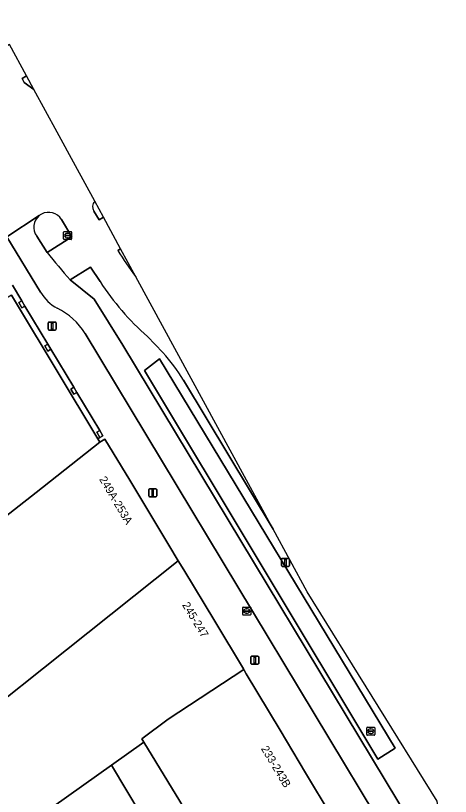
# Model space of a CAD drawing. Extents: x 159888 to 160761, y 384031 to 384750.
# Drawn here: x 160468.7 to 160522.9, y 384505.5 to 384603 of the extents above; entities that cross this region are included whole.
import ezdxf

# ---------------------------------------------------------------- set-up
doc = ezdxf.new("R2010")
doc.units = 0
for name, color, linetype in [('IMGEO_Erf', 7, 'Continuous'), ('IMGEO_Fietspad_gesloten', 7, 'Continuous'), ('IMGEO_Kolk', 7, 'Continuous'), ('IMGEO_Lichtmast', 7, 'Continuous'), ('IMGEO_Oever', 7, 'Continuous'), ('IMGEO_Pand', 7, 'Continuous'), ('IMGEO_Pand_nummerreeks', 7, 'Continuous'), ('IMGEO_Pand_overbouw', 7, 'Continuous'), ('IMGEO_Parkeervlak_open', 7, 'Continuous'), ('IMGEO_Rijbaan_lokaal_gesloten', 7, 'Continuous'), ('IMGEO_Rijbaan_lokaal_open', 7, 'Continuous'), ('IMGEO_Rioolput', 7, 'Continuous'), ('IMGEO_Verkeerseiland_gesloten', 7, 'Continuous'), ('IMGEO_Verkeerseiland_groen', 7, 'Continuous'), ('IMGEO_Voetpad_open', 7, 'Continuous'), ('IMGEO_Waterloop', 7, 'Continuous')]:
    doc.layers.add(name, color=color, linetype=linetype)

msp = doc.modelspace()

# ---------------------------------------------------------------- linework, layer by layer
at = {"layer": 'IMGEO_Erf'}
msp.add_lwpolyline([(160468.137, 384568.133), (160468.762, 384567.092), (160478.909, 384550.185), (160479.159, 384550.335), (160478.772, 384550.986), (160479.15, 384551.211), (160476.288, 384555.965), (160475.91, 384555.74), (160475.524, 384556.387), (160475.902, 384556.612), (160473.05, 384561.363), (160472.673, 384561.136), (160472.285, 384561.783), (160472.662, 384562.009), (160469.813, 384566.761), (160469.436, 384566.533), (160469.045, 384567.18), (160469.422, 384567.408), (160468.257, 384569.373)], dxfattribs=at)
at = {"layer": 'IMGEO_Fietspad_gesloten'}
for points in [[(160471.585, 384578.052), (160467.569, 384575.383), (160471.755, 384568.499)], [(160472.587, 384573.451), (160471.276, 384575.479)], [(160477.316, 384563.328), (160515.425, 384500.053), (160519.088, 384493.971), (160519.494, 384493.976), (160521.397, 384493.999), (160522.875, 384494.017), (160482.029, 384561.886), (160478.437, 384567.605), (160475.465, 384570.046)]]:
    msp.add_lwpolyline(points, dxfattribs=at)
for centre, radius, start, end in [((160472.757, 384576.606), 1.861, 129.02146, 217.28246), ((160513.618, 384605.213), 51.888, 217.74314, 222.6677), ((160476.331, 384571.154), 5.291, 210.11714, 242.05416), ((160469.987, 384558.753), 8.639, 31.97284, 63.42711)]:
    msp.add_arc(centre, radius, start, end, dxfattribs=at)
at = {"layer": 'IMGEO_Kolk'}
for p, q in [((160474.638, 384575.134), (160474.638, 384575.986)), ((160474.713, 384576.06), (160475.565, 384576.06)), ((160475.639, 384575.986), (160475.639, 384575.134)), ((160475.565, 384575.06), (160474.713, 384575.06)), ((160474.897, 384575.554), (160474.897, 384575.566)), ((160475.335, 384575.517), (160474.937, 384575.517)), ((160474.94, 384575.603), (160475.338, 384575.603)), ((160475.149, 384575.28), (160475.124, 384575.28)), ((160475.126, 384575.84), (160475.151, 384575.84)), ((160475.381, 384575.566), (160475.381, 384575.554)), ((160512.445, 384513.231), (160512.445, 384514.083)), ((160512.52, 384514.157), (160513.372, 384514.157)), ((160512.704, 384513.651), (160512.704, 384513.663)), ((160513.142, 384513.614), (160512.744, 384513.614)), ((160512.747, 384513.7), (160513.145, 384513.7)), ((160512.933, 384513.937), (160512.958, 384513.937)), ((160513.188, 384513.663), (160513.188, 384513.651)), ((160513.446, 384514.083), (160513.446, 384513.231)), ((160513.372, 384513.157), (160512.52, 384513.157)), ((160512.956, 384513.377), (160512.931, 384513.377))]:
    msp.add_line(p, q, dxfattribs=at)
for points in [[(160474.638, 384575.134), (160474.638, 384575.986)], [(160474.713, 384576.06), (160475.565, 384576.06)], [(160475.639, 384575.986), (160475.639, 384575.134)], [(160475.565, 384575.06), (160474.713, 384575.06)], [(160512.445, 384513.231), (160512.445, 384514.083)], [(160512.52, 384514.157), (160513.372, 384514.157)], [(160513.446, 384514.083), (160513.446, 384513.231)], [(160513.372, 384513.157), (160512.52, 384513.157)]]:
    msp.add_lwpolyline(points, dxfattribs=at)
for centre, radius, start, end in [((160474.715, 384575.984), 0.0765, 91.55205, 178.44795), ((160474.715, 384575.984), 0.0765, 91.55205, 178.44795), ((160475.563, 384575.984), 0.0765, 1.55205, 88.44795), ((160475.563, 384575.984), 0.0765, 1.55205, 88.44795), ((160474.715, 384575.136), 0.0765, 181.55205, 268.44795), ((160474.715, 384575.136), 0.0765, 181.55205, 268.44795), ((160474.937, 384575.563), 0.0403, 85.87752, 175.75265), ((160474.934, 384575.553), 0.0366, 178.93798, 274.71019), ((160475.338, 384575.56), 0.043, 264.86636, 352.45326), ((160475.342, 384575.565), 0.0386, 1.73085, 96.63898), ((160475.563, 384575.136), 0.0765, 271.55205, 358.44795), ((160475.563, 384575.136), 0.0765, 271.55205, 358.44795), ((160512.522, 384514.081), 0.0765, 91.55205, 178.44795), ((160512.522, 384514.081), 0.0765, 91.55205, 178.44795), ((160512.744, 384513.66), 0.0403, 85.87752, 175.75265), ((160512.741, 384513.65), 0.0366, 178.93798, 274.71019), ((160513.145, 384513.657), 0.043, 264.86636, 352.45326), ((160513.149, 384513.662), 0.0386, 1.73085, 96.63898), ((160513.37, 384514.081), 0.0765, 1.55205, 88.44795), ((160513.37, 384514.081), 0.0765, 1.55205, 88.44795), ((160512.522, 384513.233), 0.0765, 181.55205, 268.44795), ((160512.522, 384513.233), 0.0765, 181.55205, 268.44795), ((160513.37, 384513.233), 0.0765, 271.55205, 358.44795), ((160513.37, 384513.233), 0.0765, 271.55205, 358.44795)]:
    msp.add_arc(centre, radius, start, end, dxfattribs=at)
for centre, major_axis, ratio, start_param, end_param in [((160475.125, 384575.56), (-0.387, 0.002), 0.722429, 4.712389, 7.853982), ((160475.15, 384575.56), (-0.39, 0.002), 0.717154, 1.570796, 4.712389), ((160512.932, 384513.657), (-0.387, 0.002), 0.722429, 4.712389, 7.853982), ((160512.957, 384513.657), (-0.39, 0.002), 0.717154, 1.570796, 4.712389)]:
    msp.add_ellipse(centre, major_axis=major_axis, ratio=ratio, start_param=start_param, end_param=end_param, dxfattribs=at)
at = {"layer": 'IMGEO_Lichtmast'}
for p, q in [((160472.71, 384563.853), (160472.71, 384564.653)), ((160472.71, 384564.653), (160472.71, 384563.853)), ((160472.81, 384564.753), (160473.6, 384564.753)), ((160473.6, 384564.753), (160472.81, 384564.753)), ((160473.7, 384564.653), (160473.7, 384563.853)), ((160473.7, 384563.853), (160473.7, 384564.653)), ((160473.6, 384563.753), (160472.81, 384563.753)), ((160472.81, 384563.753), (160473.6, 384563.753)), ((160485.252, 384543.032), (160485.252, 384543.832)), ((160485.252, 384543.832), (160485.252, 384543.032)), ((160485.352, 384543.932), (160486.142, 384543.932)), ((160486.142, 384543.932), (160485.352, 384543.932)), ((160486.242, 384543.832), (160486.242, 384543.032)), ((160486.242, 384543.032), (160486.242, 384543.832)), ((160486.142, 384542.932), (160485.352, 384542.932)), ((160485.352, 384542.932), (160486.142, 384542.932)), ((160501.813, 384534.337), (160501.813, 384535.137)), ((160501.813, 384535.137), (160501.813, 384534.337)), ((160501.913, 384535.237), (160502.703, 384535.237)), ((160502.703, 384535.237), (160501.913, 384535.237)), ((160502.803, 384535.137), (160502.803, 384534.337)), ((160502.803, 384534.337), (160502.803, 384535.137)), ((160502.703, 384534.237), (160501.913, 384534.237)), ((160501.913, 384534.237), (160502.703, 384534.237)), ((160497.984, 384522.123), (160497.984, 384522.923)), ((160497.984, 384522.923), (160497.984, 384522.123)), ((160498.084, 384523.023), (160498.874, 384523.023)), ((160498.874, 384523.023), (160498.084, 384523.023)), ((160498.974, 384522.923), (160498.974, 384522.123)), ((160498.974, 384522.123), (160498.974, 384522.923)), ((160498.874, 384522.023), (160498.084, 384522.023)), ((160498.084, 384522.023), (160498.874, 384522.023))]:
    msp.add_line(p, q, dxfattribs=at)
for points in [[(160473.13, 384564.628), (160473.28, 384564.628), (160473.28, 384563.878), (160473.13, 384563.878), (160473.13, 384564.628)], [(160485.672, 384543.807), (160485.822, 384543.807), (160485.822, 384543.057), (160485.672, 384543.057), (160485.672, 384543.807)], [(160502.233, 384535.112), (160502.383, 384535.112), (160502.383, 384534.362), (160502.233, 384534.362), (160502.233, 384535.112)], [(160498.404, 384522.898), (160498.554, 384522.898), (160498.554, 384522.148), (160498.404, 384522.148), (160498.404, 384522.898)]]:
    msp.add_lwpolyline(points, dxfattribs=at)
for centre, start, end in [((160472.81, 384564.653), 90, 180), ((160472.81, 384564.653), 90, 180), ((160473.6, 384564.653), 0, 90), ((160473.6, 384564.653), 360, 90), ((160472.81, 384563.853), 180, 270), ((160472.81, 384563.853), 180, 270), ((160473.6, 384563.853), 270, 0), ((160473.6, 384563.853), 270, 0), ((160485.352, 384543.832), 90, 180), ((160485.352, 384543.832), 90, 180), ((160486.142, 384543.832), 0, 90), ((160486.142, 384543.832), 360, 90), ((160485.352, 384543.032), 180, 270), ((160485.352, 384543.032), 180, 270), ((160486.142, 384543.032), 270, 0), ((160486.142, 384543.032), 270, 0), ((160501.913, 384535.137), 90, 180), ((160501.913, 384535.137), 90, 180), ((160502.703, 384535.137), 0, 90), ((160502.703, 384535.137), 360, 90), ((160501.913, 384534.337), 180, 270), ((160501.913, 384534.337), 180, 270), ((160502.703, 384534.337), 270, 0), ((160502.703, 384534.337), 270, 0), ((160498.084, 384522.923), 90, 180), ((160498.084, 384522.923), 90, 180), ((160498.874, 384522.923), 0, 90), ((160498.874, 384522.923), 360, 90), ((160498.084, 384522.123), 180, 270), ((160498.084, 384522.123), 180, 270), ((160498.874, 384522.123), 270, 0), ((160498.874, 384522.123), 270, 0)]:
    msp.add_arc(centre, 0.1, start, end, dxfattribs=at)
at = {"layer": 'IMGEO_Oever'}
for points in [[(160479.191, 384569.818), (160477.984, 384571.604), (160475.465, 384570.046), (160478.437, 384567.605), (160482.029, 384561.886), (160522.875, 384494.017), (160521.986, 384499.927), (160521.52, 384503.02), (160521.234, 384504.924), (160505.019, 384531.072), (160500.777, 384538.881)], [(160487.011, 384560.94), (160485.089, 384562.952)], [(160500.777, 384538.881), (160489.599, 384557.481)]]:
    msp.add_lwpolyline(points, dxfattribs=at)
msp.add_lwpolyline([(160484.731, 384558.688), (160486.595, 384560.178), (160515.983, 384511.525), (160513.834, 384510.149)], close=True, dxfattribs=at)
for centre, radius, start, end in [((160506.71, 384587.491), 32.705, 212.70908, 228.61709), ((160472.179, 384547.145), 20.255, 30.68192, 42.92525)]:
    msp.add_arc(centre, radius, start, end, dxfattribs=at)
at = {"layer": 'IMGEO_Pand'}
for points in [[(160479.161, 384549.765), (160478.909, 384550.185), (160468.762, 384567.092), (160468.137, 384568.133), (160466.566, 384567.188), (160465.409, 384566.493), (160465.563, 384566.236), (160461.834, 384563.992), (160461.68, 384564.249), (160436.151, 384548.915), (160436.954, 384543.281), (160435.044, 384542.736), (160436.076, 384539.012), (160438.003, 384539.546), (160439.447, 384534.325), (160443.403, 384527.748), (160445.433, 384524.372), (160445.557, 384524.165), (160445.899, 384523.596), (160471.203, 384543.477)], [(160469.422, 384567.408), (160469.045, 384567.18), (160469.436, 384566.533), (160469.813, 384566.761)], [(160472.662, 384562.009), (160472.285, 384561.783), (160472.673, 384561.136), (160473.05, 384561.363)], [(160475.902, 384556.612), (160475.524, 384556.387), (160475.91, 384555.74), (160476.288, 384555.965)], [(160479.15, 384551.211), (160478.772, 384550.986), (160479.159, 384550.335), (160479.537, 384550.56)], [(160488.936, 384534.93), (160487.757, 384536.875), (160482.889, 384544.99), (160479.793, 384550.133), (160479.161, 384549.765), (160471.203, 384543.477), (160445.899, 384523.596), (160424.352, 384506.518), (160420.926, 384503.774), (160416.215, 384500), (160414.155, 384498.367), (160425.564, 384484.062), (160440.9, 384491.039), (160442.203, 384488.75), (160446.354, 384492.06), (160454.254, 384497.681), (160453.942, 384498.111), (160454.092, 384498.231), (160452.683, 384500), (160449.739, 384503.694)], [(160497.134, 384521.348), (160487.673, 384515.164), (160484.383, 384512.721), (160484.643, 384512.292), (160492.11, 384500), (160498.504, 384489.473), (160500, 384490.382), (160511.508, 384497.372), (160508.017, 384503.132), (160504.816, 384508.47), (160501.628, 384513.801), (160497.396, 384520.838)]]:
    msp.add_lwpolyline(points, close=True, dxfattribs=at)
msp.add_lwpolyline([(160473.4, 384504.29), (160480.594, 384509.41), (160484.643, 384512.292), (160484.383, 384512.721), (160487.673, 384515.164), (160497.134, 384521.348), (160497.085, 384521.444), (160493.49, 384527.392), (160489.627, 384533.789), (160488.936, 384534.93), (160449.739, 384503.694)], dxfattribs=at)
at = {"layer": 'IMGEO_Pand_overbouw'}
msp.add_lwpolyline([(160468.137, 384568.133), (160468.762, 384567.092), (160478.909, 384550.185), (160479.159, 384550.335), (160478.772, 384550.986), (160479.15, 384551.211), (160476.288, 384555.965), (160475.91, 384555.74), (160475.524, 384556.387), (160475.902, 384556.612), (160473.05, 384561.363), (160472.673, 384561.136), (160472.285, 384561.783), (160472.662, 384562.009), (160469.813, 384566.761), (160469.436, 384566.533), (160469.045, 384567.18), (160469.422, 384567.408), (160468.257, 384569.373)], dxfattribs=at)
at = {"layer": 'IMGEO_Parkeervlak_open'}
msp.add_lwpolyline([(160498.593, 384489.327), (160498.504, 384489.473), (160492.11, 384500), (160484.643, 384512.292), (160480.594, 384509.41), (160486.241, 384500), (160494.234, 384486.681), (160494.833, 384487.044)], close=True, dxfattribs=at)
at = {"layer": 'IMGEO_Rijbaan_lokaal_gesloten'}
for points in [[(160478.531, 384579.835), (160476.127, 384584.262), (160473.846, 384588.462), (160470.936, 384593.82), (160469.717, 384594.685), (160469.456, 384595.167), (160470.021, 384595.504), (160467.889, 384599.428), (160466.884, 384598.812), (160464.473, 384603.031)], [(160467.002, 384582.668), (160466.21, 384580.825), (160465.195, 384579.421), (160463.642, 384578.473), (160461.191, 384576.901), (160463.506, 384573.139), (160465.391, 384574.168), (160467.569, 384575.383), (160471.585, 384578.052)], [(160481.384, 384573.691), (160481.745, 384573.919), (160479.612, 384577.847), (160479.077, 384577.517), (160478.393, 384578.618)], [(160474.361, 384577.547), (160475.657, 384575.389), (160472.587, 384573.451)], [(160475.465, 384570.046), (160477.984, 384571.604), (160479.191, 384569.818)], [(160500.777, 384538.881), (160483.656, 384570.402)], [(160485.089, 384562.952), (160487.011, 384560.94)], [(160489.599, 384557.481), (160500.777, 384538.881)]]:
    msp.add_lwpolyline(points, dxfattribs=at)
for centre, radius, start, end in [((160479.241, 384579.138), 0.995, 135.51374, 211.51001), ((160472.717, 384576.664), 1.791, 117.98341, 129.21541), ((160472.756, 384576.606), 1.861, 30.38325, 118.18344), ((160513.618, 384605.213), 51.888, 217.74314, 222.6677), ((160513.93, 384593.739), 38.225, 211.63306, 217.6276), ((160506.71, 384587.491), 32.705, 212.70908, 228.61709), ((160472.179, 384547.145), 20.255, 30.68192, 42.92525)]:
    msp.add_arc(centre, radius, start, end, dxfattribs=at)
at = {"layer": 'IMGEO_Rijbaan_lokaal_open'}
msp.add_lwpolyline([(160485.986, 384491.8), (160486.62, 384491.385), (160493.064, 384477.398), (160494.252, 384474.819), (160496.345, 384470.277), (160500, 384472.074), (160500.925, 384472.529), (160500, 384474.509), (160498.809, 384477.059), (160496.917, 384481.107), (160495.839, 384483.307), (160494.828, 384485.372), (160495.493, 384485.697), (160494.833, 384487.044), (160494.234, 384486.681), (160486.241, 384500), (160480.594, 384509.41), (160473.4, 384504.29), (160476.31, 384500), (160476.948, 384499.06), (160478.712, 384497.844), (160477.79, 384496.827)], close=True, dxfattribs=at)
at = {"layer": 'IMGEO_Rioolput'}
for p, q in [((160497.046, 384529.163), (160497.898, 384529.163)), ((160496.971, 384528.237), (160496.971, 384529.089)), ((160497.898, 384528.163), (160497.046, 384528.163)), ((160497.23, 384528.657), (160497.23, 384528.669)), ((160497.668, 384528.62), (160497.27, 384528.62)), ((160497.273, 384528.706), (160497.671, 384528.706)), ((160497.482, 384528.383), (160497.457, 384528.383)), ((160497.459, 384528.943), (160497.484, 384528.943)), ((160497.714, 384528.669), (160497.714, 384528.657)), ((160497.972, 384529.089), (160497.972, 384528.237))]:
    msp.add_line(p, q, dxfattribs=at)
for points in [[(160497.046, 384529.163), (160497.898, 384529.163)], [(160496.971, 384528.237), (160496.971, 384529.089)], [(160497.898, 384528.163), (160497.046, 384528.163)], [(160497.972, 384529.089), (160497.972, 384528.237)]]:
    msp.add_lwpolyline(points, dxfattribs=at)
for centre, radius, start, end in [((160497.048, 384529.087), 0.0765, 91.55205, 178.44795), ((160497.048, 384529.087), 0.0765, 91.55205, 178.44795), ((160497.896, 384529.087), 0.0765, 1.55205, 88.44795), ((160497.896, 384529.087), 0.0765, 1.55205, 88.44795), ((160497.048, 384528.239), 0.0765, 181.55205, 268.44795), ((160497.048, 384528.239), 0.0765, 181.55205, 268.44795), ((160497.27, 384528.666), 0.0403, 85.87752, 175.75265), ((160497.267, 384528.656), 0.0366, 178.93798, 274.71019), ((160497.671, 384528.663), 0.043, 264.86636, 352.45326), ((160497.675, 384528.668), 0.0386, 1.73085, 96.63898), ((160497.896, 384528.239), 0.0765, 271.55205, 358.44795), ((160497.896, 384528.239), 0.0765, 271.55205, 358.44795)]:
    msp.add_arc(centre, radius, start, end, dxfattribs=at)
for centre, major_axis, ratio, start_param, end_param in [((160497.458, 384528.663), (-0.387, 0.002), 0.722429, 4.712389, 7.853982), ((160497.483, 384528.663), (-0.39, 0.002), 0.717154, 1.570796, 4.712389)]:
    msp.add_ellipse(centre, major_axis=major_axis, ratio=ratio, start_param=start_param, end_param=end_param, dxfattribs=at)
at = {"layer": 'IMGEO_Verkeerseiland_gesloten'}
for points in [[(160470.936, 384593.82), (160470.021, 384595.504), (160469.456, 384595.167), (160469.717, 384594.685), (160470.936, 384593.82)], [(160479.612, 384577.847), (160478.531, 384579.835)], [(160478.393, 384578.618), (160479.077, 384577.517), (160479.612, 384577.847)], [(160471.276, 384575.479), (160472.587, 384573.451), (160475.657, 384575.389), (160474.361, 384577.547)]]:
    msp.add_lwpolyline(points, dxfattribs=at)
for centre, radius, start, end in [((160479.241, 384579.138), 0.995, 135.51374, 211.51001), ((160472.757, 384576.606), 1.861, 129.02146, 217.28246), ((160472.717, 384576.664), 1.791, 117.98341, 129.21541), ((160472.756, 384576.606), 1.861, 30.38325, 118.18344)]:
    msp.add_arc(centre, radius, start, end, dxfattribs=at)
at = {"layer": 'IMGEO_Verkeerseiland_groen'}
msp.add_lwpolyline([(160483.656, 384570.402), (160481.745, 384573.919), (160481.384, 384573.691)], dxfattribs=at)
msp.add_arc((160513.93, 384593.739), 38.225, 211.63306, 217.6276, dxfattribs=at)
at = {"layer": 'IMGEO_Voetpad_open'}
for points in [[(160471.755, 384568.499), (160467.569, 384575.383)], [(160468.257, 384569.373), (160469.422, 384567.408), (160469.813, 384566.761), (160472.662, 384562.009), (160473.05, 384561.363), (160475.902, 384556.612), (160476.288, 384555.965), (160479.15, 384551.211), (160479.537, 384550.56), (160479.159, 384550.335), (160478.909, 384550.185), (160479.161, 384549.765), (160479.793, 384550.133), (160482.889, 384544.99), (160487.757, 384536.875), (160488.936, 384534.93), (160489.627, 384533.789), (160493.49, 384527.392), (160497.085, 384521.444), (160497.134, 384521.348), (160497.396, 384520.838), (160501.628, 384513.801), (160504.816, 384508.47), (160508.017, 384503.132)], [(160520.388, 384488.803), (160520.062, 384489.344), (160513.754, 384500), (160515.425, 384500.053), (160477.316, 384563.328)]]:
    msp.add_lwpolyline(points, dxfattribs=at)
for centre, radius, start, end in [((160476.331, 384571.154), 5.291, 210.11714, 242.05416), ((160469.987, 384558.753), 8.639, 31.97284, 63.42711)]:
    msp.add_arc(centre, radius, start, end, dxfattribs=at)
at = {"layer": 'IMGEO_Waterloop'}
msp.add_lwpolyline([(160484.731, 384558.688), (160513.834, 384510.149), (160515.983, 384511.525), (160486.595, 384560.178)], close=True, dxfattribs=at)

# ---------------------------------------------------------------- texts
at = {"layer": 'IMGEO_Pand_nummerreeks'}
for s, rotation, p in [('249A-253A', 300.69887, (160479.036, 384545.124)), ('245-247', 301.15723, (160489.381, 384529.418)), ('233-243B', 300.84211, (160499.221, 384511.472))]:
    msp.add_text(s, height=1, rotation=rotation, dxfattribs=at).set_placement(p)

doc.saveas('drawing.dxf')
